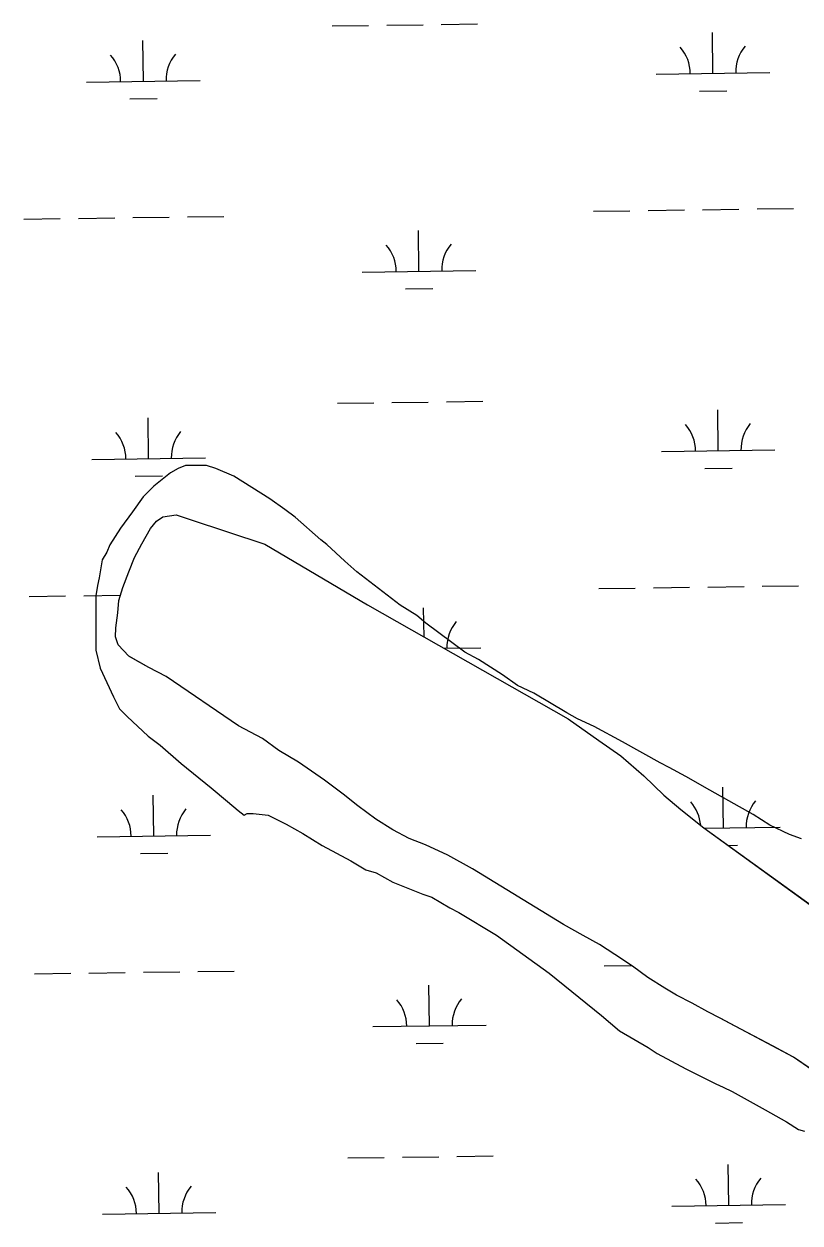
# Model space of a CAD drawing. Extents: x 3767014 to 3805179, y 361544 to 387384.
# Drawn here: x 3799370 to 3800053, y 371898 to 372955 of the extents above; entities that cross this region are included whole.
import ezdxf

# ---------------------------------------------------------------- set-up
doc = ezdxf.new("R2010")
doc.units = 0
for name, color, linetype in [('V-SITE-VEGE', 7, 'Continuous'), ('V-TOPO-SHOR', 7, 'Continuous'), ('V-WETL-SWMP', 7, 'Continuous')]:
    doc.layers.add(name, color=color, linetype=linetype)

msp = doc.modelspace()

# ---------------------------------------------------------------- linework, layer by layer
at = {"layer": 'V-SITE-VEGE'}
for p, q in [((3799498.76, 372558.871), (3799484.096, 372546.999)), ((3799505.418, 372562.818), (3799498.76, 372558.871)), ((3799512.068, 372565.439), (3799505.418, 372562.818)), ((3799530.653, 372565.343), (3799512.068, 372565.439)), ((3799538.604, 372562.648), (3799530.653, 372565.343)), ((3799554.498, 372555.928), (3799538.604, 372562.648)), ((3799484.096, 372546.999), (3799474.757, 372537.754)), ((3799586.254, 372535.852), (3799554.498, 372555.928)), ((3799474.757, 372537.754), (3799465.396, 372524.528)), ((3799599.48, 372526.49), (3799586.254, 372535.852)), ((3799608.737, 372519.806), (3799599.48, 372526.49)), ((3799465.396, 372524.528), (3799454.701, 372509.984)), ((3799631.204, 372499.78), (3799608.737, 372519.806)), ((3799454.701, 372509.984), (3799445.334, 372495.428)), ((3799445.334, 372495.428), (3799442.644, 372488.803)), ((3799636.49, 372495.768), (3799631.204, 372499.78)), ((3799652.343, 372481.084), (3799636.49, 372495.768)), ((3799442.644, 372488.803), (3799438.628, 372482.188)), ((3799438.628, 372482.188), (3799435.89, 372466.273)), ((3799662.915, 372471.737), (3799652.343, 372481.084)), ((3799701.26, 372442.334), (3799662.915, 372471.737)), ((3799435.89, 372466.273), (3799434.528, 372459.644)), ((3799434.528, 372459.644), (3799433.154, 372450.358)), ((3799433.154, 372450.358), (3799432.906, 372402.57)), ((3799715.813, 372432.966), (3799701.26, 372442.334)), ((3799723.743, 372426.29), (3799715.813, 372432.966)), ((3799758.127, 372400.889), (3799723.743, 372426.29)), ((3799432.906, 372402.57), (3799436.808, 372386.62)), ((3799770.038, 372394.19), (3799758.127, 372400.889)), ((3799791.21, 372380.806), (3799770.038, 372394.19)), ((3799436.808, 372386.62), (3799448.623, 372361.338)), ((3799804.436, 372371.447), (3799791.21, 372380.806)), ((3799819.001, 372364.733), (3799804.436, 372371.447)), ((3799448.623, 372361.338), (3799453.878, 372350.69)), ((3799848.116, 372347.325), (3799819.001, 372364.733)), ((3799453.878, 372350.69), (3799460.478, 372344.02)), ((3799857.381, 372341.97), (3799848.116, 372347.325)), ((3799460.478, 372344.02), (3799478.976, 372326.667)), ((3799871.948, 372335.254), (3799857.381, 372341.97)), ((3799897.102, 372321.85), (3799871.948, 372335.254)), ((3799478.976, 372326.667), (3799489.556, 372318.647)), ((3799489.556, 372318.647), (3799508.056, 372302.624)), ((3799930.189, 372303.095), (3799897.102, 372321.85)), ((3799508.056, 372302.624), (3799534.493, 372281.247)), ((3799938.134, 372299.072), (3799930.189, 372303.095)), ((3799952.695, 372291.032), (3799938.134, 372299.072)), ((3799973.869, 372278.975), (3799952.695, 372291.032)), ((3799534.493, 372281.247), (3799549.034, 372269.225)), ((3800012.257, 372257.537), (3799973.869, 372278.975)), ((3799549.034, 372269.225), (3799558.285, 372261.215)), ((3799558.285, 372261.215), (3799563.575, 372257.201)), ((3799563.575, 372257.201), (3799566.235, 372258.516)), ((3799566.235, 372258.516), (3799571.546, 372258.487)), ((3799571.546, 372258.487), (3799584.813, 372257.092)), ((3799584.813, 372257.092), (3799600.701, 372249.046)), ((3800026.812, 372248.169), (3800012.257, 372257.537)), ((3799600.701, 372249.046), (3799615.26, 372241.005)), ((3799615.26, 372241.005), (3799632.463, 372230.296)), ((3800044.025, 372240.117), (3800026.812, 372248.169)), ((3800054.626, 372236.08), (3800044.025, 372240.117)), ((3799632.463, 372230.296), (3799657.615, 372216.892)), ((3799657.615, 372216.892), (3799670.847, 372208.86)), ((3799670.847, 372208.86), (3799680.126, 372206.157)), ((3799680.126, 372206.157), (3799694.688, 372198.116)), ((3799694.688, 372198.116), (3799721.181, 372187.358)), ((3799721.181, 372187.358), (3799729.131, 372184.663)), ((3799729.131, 372184.663), (3799745.011, 372175.289)), ((3799745.011, 372175.289), (3799752.955, 372171.265)), ((3799752.955, 372171.265), (3799786.039, 372151.182)), ((3799786.039, 372151.182), (3799832.328, 372117.757)), ((3799832.328, 372117.757), (3799878.592, 372080.348)), ((3799878.592, 372080.348), (3799894.456, 372066.991)), ((3799894.456, 372066.991), (3799919.601, 372052.26)), ((3799919.601, 372052.26), (3799927.537, 372046.908)), ((3799927.537, 372046.908), (3799952.691, 372033.506)), ((3799952.691, 372033.506), (3799979.169, 372020.092)), ((3799979.169, 372020.092), (3799985.795, 372017.403)), ((3799985.795, 372017.403), (3799993.739, 372013.38)), ((3799993.739, 372013.38), (3800022.859, 371997.3)), ((3800022.859, 371997.3), (3800041.388, 371986.584)), ((3800041.388, 371986.584), (3800051.974, 371979.892)), ((3800051.974, 371979.892), (3800057.276, 371978.538))]:
    msp.add_line(p, q, dxfattribs=at)
at = {"layer": 'V-TOPO-SHOR'}
for points in [[(3800123.545, 371991.455), (3800047.804, 372043.74), (3800029.736, 372053.31), (3799995.811, 372071.277), (3799982.962, 372078.114), (3799972.325, 372083.58), (3799958.269, 372091.399), (3799944.62, 372098.426), (3799934.175, 372104.492), (3799919.3, 372114.097), (3799905.818, 372123.919), (3799890.139, 372134.116), (3799876.667, 372143.14), (3799862.411, 372150.959), (3799844.939, 372160.734), (3799764.766, 372209.896), (3799743.08, 372221.82), (3799723.421, 372230.972), (3799708.991, 372236.594), (3799694.739, 372244.012), (3799679.666, 372253.617), (3799663.767, 372265.405), (3799650.879, 372275.633), (3799634.376, 372288.015), (3799611.65, 372303.715), (3799594.174, 372314.09), (3799579.885, 372324.701), (3799558.807, 372335.834), (3799494.938, 372379.317), (3799479.685, 372387.124), (3799469.844, 372392.797), (3799462.209, 372397.299), (3799452.719, 372407.168), (3799450.243, 372414.321), (3799450.75, 372422.108), (3799452.395, 372435.496), (3799453.267, 372446.281), (3799456.925, 372457.895), (3799461.957, 372471.52), (3799467.001, 372484.148), (3799473.643, 372496.395), (3799481.073, 372509.65), (3799486.386, 372516.296), (3799492.128, 372520.152)], [(3799492.128, 372520.152), (3799503.679, 372521.88), (3799516.098, 372517.834), (3799581.995, 372495.84), (3799672.393, 372442.406), (3799849.129, 372341.873), (3799876.085, 372322.827), (3799895.595, 372309.284), (3799915.749, 372291.757), (3799933.503, 372274.601), (3799948.412, 372262.001), (3799968.749, 372245.873), (3800091.277, 372157.291)]]:
    msp.add_lwpolyline(points, dxfattribs=at)
at = {"layer": 'V-WETL-SWMP'}
for p, q in [((3799641.292, 372952.802), (3799673.289, 372953.247)), ((3799689.287, 372953.469), (3799721.284, 372953.914)), ((3799737.283, 372954.136), (3799769.28, 372954.58)), ((3799474.889, 372904.056), (3799474.389, 372940.053)), ((3799976.749, 372911.028), (3799976.249, 372947.024)), ((3799926.754, 372910.333), (3800026.744, 372911.722)), ((3799424.894, 372903.362), (3799524.884, 372904.751)), ((3799964.964, 372895.432), (3799988.962, 372895.765)), ((3799463.105, 372888.46), (3799487.102, 372888.793)), ((3799871.583, 372789.484), (3799903.58, 372789.929)), ((3799919.578, 372790.151), (3799951.575, 372790.595)), ((3799967.574, 372790.818), (3799999.57, 372791.262)), ((3800015.569, 372791.484), (3800047.566, 372791.929)), ((3799369.723, 372782.513), (3799401.72, 372782.957)), ((3799417.719, 372783.18), (3799449.716, 372783.624)), ((3799465.714, 372783.846), (3799497.711, 372784.291)), ((3799513.709, 372784.513), (3799545.706, 372784.957)), ((3799717.711, 372736.6), (3799717.211, 372772.596)), ((3799667.715, 372735.905), (3799767.706, 372737.294)), ((3799705.926, 372721.004), (3799729.924, 372721.337)), ((3799645.913, 372620.159), (3799677.91, 372620.604)), ((3799693.908, 372620.826), (3799725.905, 372621.271)), ((3799741.904, 372621.493), (3799773.901, 372621.937)), ((3799981.37, 372578.385), (3799980.87, 372614.381)), ((3799479.51, 372571.413), (3799479.01, 372607.41)), ((3799931.374, 372577.69), (3800031.365, 372579.079)), ((3799429.515, 372570.719), (3799529.505, 372572.108)), ((3799969.585, 372562.789), (3799993.583, 372563.122)), ((3799467.726, 372555.817), (3799491.723, 372556.151)), ((3799481.075, 372509.651), (3799486.387, 372516.296)), ((3799486.387, 372516.296), (3799492.129, 372520.153)), ((3799492.129, 372520.153), (3799503.681, 372521.881)), ((3799503.681, 372521.881), (3799516.099, 372517.834)), ((3799516.099, 372517.834), (3799581.995, 372495.842)), ((3799473.645, 372496.397), (3799481.075, 372509.651)), ((3799467.002, 372484.149), (3799473.645, 372496.397)), ((3799581.995, 372495.842), (3799672.395, 372442.407)), ((3799461.959, 372471.521), (3799467.002, 372484.149)), ((3799456.927, 372457.896), (3799461.959, 372471.521)), ((3799422.34, 372450.537), (3799454.337, 372450.981)), ((3799453.269, 372446.281), (3799456.927, 372457.896)), ((3799876.204, 372456.841), (3799908.201, 372457.286)), ((3799924.199, 372457.508), (3799956.196, 372457.953)), ((3799972.194, 372458.175), (3800004.191, 372458.619)), ((3800020.19, 372458.842), (3800052.187, 372459.286)), ((3799374.344, 372449.87), (3799406.341, 372450.314)), ((3799452.395, 372435.497), (3799453.269, 372446.281)), ((3799672.395, 372442.407), (3799849.131, 372341.874)), ((3799450.752, 372422.11), (3799452.395, 372435.497)), ((3799722.191, 372414.081), (3799721.831, 372439.954)), ((3799450.243, 372414.322), (3799450.752, 372422.11)), ((3799452.719, 372407.168), (3799450.243, 372414.322)), ((3799462.21, 372397.3), (3799452.719, 372407.168)), ((3799739.569, 372404.197), (3799772.327, 372404.652)), ((3799479.686, 372387.125), (3799462.21, 372397.3)), ((3799494.939, 372379.318), (3799479.686, 372387.125)), ((3799558.808, 372335.835), (3799494.939, 372379.318)), ((3799579.886, 372324.703), (3799558.808, 372335.835)), ((3799849.131, 372341.874), (3799876.086, 372322.829)), ((3799594.174, 372314.092), (3799579.886, 372324.703)), ((3799611.651, 372303.717), (3799594.174, 372314.092)), ((3799876.086, 372322.829), (3799895.596, 372309.285)), ((3799634.378, 372288.016), (3799611.651, 372303.717)), ((3799895.596, 372309.285), (3799915.749, 372291.758)), ((3799650.881, 372275.634), (3799634.378, 372288.016)), ((3799915.749, 372291.758), (3799933.504, 372274.602)), ((3799985.991, 372245.742), (3799985.491, 372281.739)), ((3799484.131, 372238.771), (3799483.631, 372274.767)), ((3799663.768, 372265.407), (3799650.881, 372275.634)), ((3799933.504, 372274.602), (3799948.414, 372262.003)), ((3799679.666, 372253.617), (3799663.768, 372265.407)), ((3799948.414, 372262.003), (3799968.751, 372245.875)), ((3799694.74, 372244.013), (3799679.666, 372253.617)), ((3799434.136, 372238.076), (3799534.126, 372239.465)), ((3799708.992, 372236.594), (3799694.74, 372244.013)), ((3799968.751, 372245.875), (3800091.278, 372157.292)), ((3799969.256, 372245.51), (3800035.986, 372246.437)), ((3799723.422, 372230.973), (3799708.992, 372236.594)), ((3799743.081, 372221.82), (3799723.422, 372230.973)), ((3799990.2, 372230.368), (3799998.204, 372230.479)), ((3799472.347, 372223.174), (3799496.344, 372223.508)), ((3799764.767, 372209.898), (3799743.081, 372221.82)), ((3799844.941, 372160.735), (3799764.767, 372209.898)), ((3799862.412, 372150.959), (3799844.941, 372160.735)), ((3799876.668, 372143.141), (3799862.412, 372150.959)), ((3799890.14, 372134.117), (3799876.668, 372143.141)), ((3799905.82, 372123.921), (3799890.14, 372134.117)), ((3799880.825, 372124.199), (3799904.879, 372124.533)), ((3799919.301, 372114.099), (3799905.82, 372123.921)), ((3799378.965, 372117.227), (3799410.962, 372117.672)), ((3799426.961, 372117.894), (3799458.957, 372118.338)), ((3799474.956, 372118.561), (3799506.953, 372119.005)), ((3799522.951, 372119.227), (3799554.948, 372119.672)), ((3799934.176, 372104.493), (3799919.301, 372114.099)), ((3799726.952, 372071.314), (3799726.452, 372107.311)), ((3799944.621, 372098.427), (3799934.176, 372104.493)), ((3799958.27, 372091.4), (3799944.621, 372098.427)), ((3799972.326, 372083.58), (3799958.27, 372091.4)), ((3799982.964, 372078.115), (3799972.326, 372083.58)), ((3799676.957, 372070.62), (3799776.948, 372072.009)), ((3800047.805, 372043.741), (3799982.964, 372078.115)), ((3799715.168, 372055.718), (3799739.166, 372056.051)), ((3800123.546, 371991.455), (3800047.805, 372043.741)), ((3799655.155, 371954.874), (3799687.152, 371955.318)), ((3799703.15, 371955.54), (3799735.147, 371955.985)), ((3799751.146, 371956.207), (3799783.143, 371956.652)), ((3799990.611, 371913.099), (3799990.111, 371949.096)), ((3799488.752, 371906.128), (3799488.252, 371942.124)), ((3799940.616, 371912.405), (3800040.607, 371913.794)), ((3799438.757, 371905.433), (3799538.747, 371906.822)), ((3799978.827, 371897.503), (3800002.825, 371897.836))]:
    msp.add_line(p, q, dxfattribs=at)
for centre, start, end in [((3799419.645, 372903.764), 0.024037, 41.567696), ((3799530.12, 372905.298), 140.024034, 181.567693), ((3799921.505, 372910.735), 0.024037, 41.567696), ((3800031.98, 372912.27), 140.024034, 181.567693), ((3799662.466, 372736.307), 0.024037, 41.567696), ((3799772.942, 372737.842), 140.024034, 181.567693), ((3799926.125, 372578.092), 0.024037, 41.567696), ((3800036.601, 372579.627), 140.024034, 181.567693), ((3799424.266, 372571.121), 0.024037, 41.567696), ((3799534.741, 372572.656), 140.024034, 181.567693), ((3799777.563, 372405.199), 140.024034, 181.567693), ((3799428.887, 372238.478), 0.024037, 41.567696), ((3799539.362, 372240.013), 140.024034, 181.567693), ((3799930.746, 372245.449), 4.384736, 41.567696), ((3800041.222, 372246.984), 140.024034, 181.567693), ((3799671.708, 372071.022), 0.024037, 41.567696), ((3799782.183, 372072.556), 140.024034, 181.567693), ((3799935.367, 371912.807), 0.024037, 41.567696), ((3800045.842, 371914.341), 140.024034, 181.567693), ((3799433.508, 371905.835), 0.024037, 41.567696), ((3799543.983, 371907.37), 140.024034, 181.567693)]:
    msp.add_arc(centre, 35.246, start, end, dxfattribs=at)

doc.saveas('drawing.dxf')
